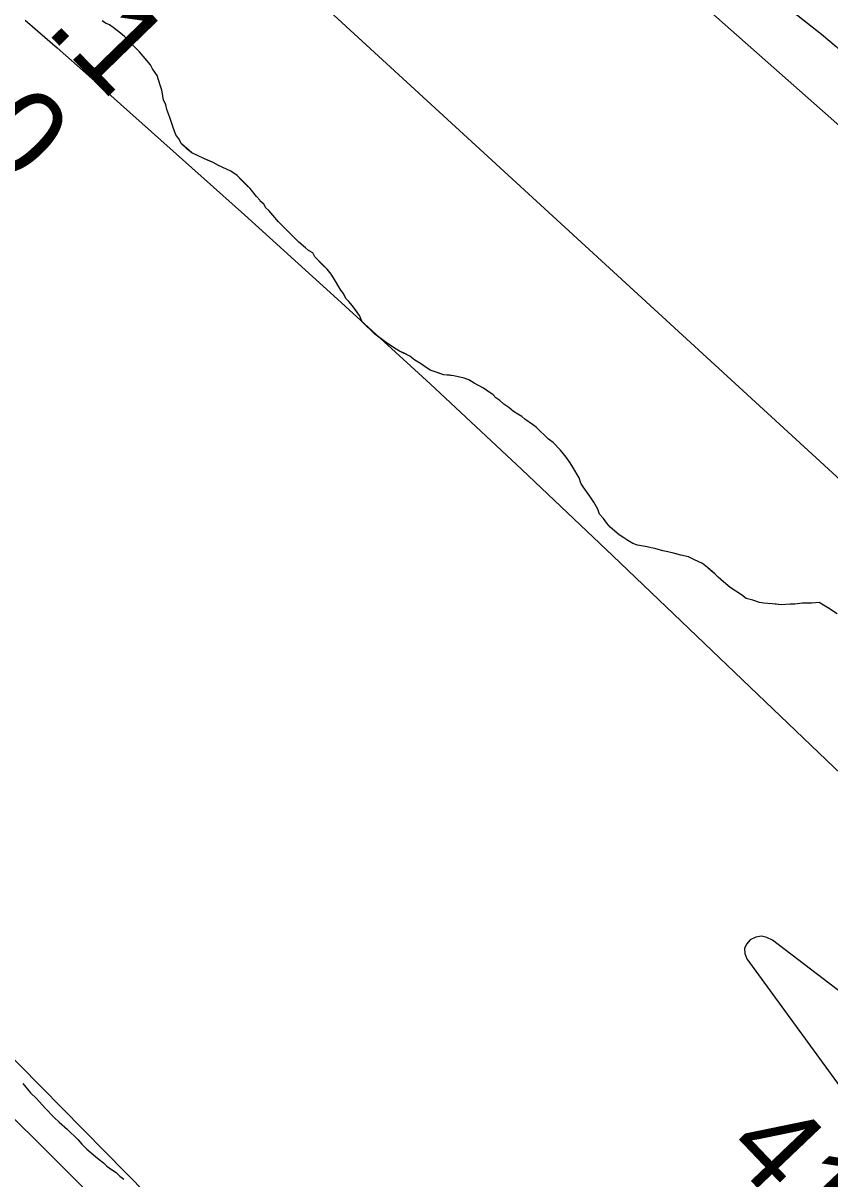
# Model space of a CAD drawing. Extents: x 3180038 to 3217926, y 922069 to 947485.
# Drawn here: x 3198634 to 3199248, y 943654 to 944532 of the extents above; entities that cross this region are included whole.
import ezdxf

# ---------------------------------------------------------------- set-up
doc = ezdxf.new("R2010")
doc.units = 0
for name, color, linetype in [('V-RIVR-RANG', 7, 'Continuous'), ('V-SITE-VEGE', 7, 'Continuous'), ('V-TOPO-MAJR', 7, 'Continuous'), ('V-TOPO-MINR', 7, 'Continuous'), ('V-TOPO-SHOR', 7, 'Continuous')]:
    doc.layers.add(name, color=color, linetype=linetype)

msp = doc.modelspace()

# ---------------------------------------------------------------- linework, layer by layer
at = {"layer": 'V-SITE-VEGE'}
for p, q in [((3199173.93, 944576.85), (3199241.08, 944523.67)), ((3198699.96, 944530.84), (3198696.95, 944532.13)), ((3198702.55, 944528.7), (3198699.96, 944530.84)), ((3198708.14, 944524.41), (3198702.55, 944528.7)), ((3198711.16, 944521.84), (3198708.14, 944524.41)), ((3199241.08, 944523.67), (3199252.27, 944514.24)), ((3198722.78, 944510.25), (3198711.16, 944521.84)), ((3198730.97, 944500.38), (3198722.78, 944510.25)), ((3198732.69, 944497.38), (3198730.97, 944500.38)), ((3198736.14, 944492.23), (3198732.69, 944497.38)), ((3198738.3, 944484.93), (3198736.14, 944492.23)), ((3198739.6, 944481.06), (3198738.3, 944484.93)), ((3198740.9, 944473.76), (3198739.6, 944481.06)), ((3198742.62, 944469.89), (3198740.9, 944473.76)), ((3198743.49, 944466.46), (3198742.62, 944469.89)), ((3198745.65, 944460.44), (3198743.49, 944466.46)), ((3198748.24, 944452.71), (3198745.65, 944460.44)), ((3198750.4, 944447.13), (3198748.24, 944452.71)), ((3198752.56, 944444.12), (3198750.4, 944447.13)), ((3198754.71, 944440.26), (3198752.56, 944444.12)), ((3198762.46, 944433.4), (3198754.71, 944440.26)), ((3198767.19, 944431.26), (3198762.46, 944433.4)), ((3198771.5, 944429.12), (3198767.19, 944431.26)), ((3198778.81, 944426.12), (3198771.5, 944429.12)), ((3198782.68, 944423.98), (3198778.81, 944426.12)), ((3198792.14, 944419.7), (3198782.68, 944423.98)), ((3198796.88, 944416.27), (3198792.14, 944419.7)), ((3198806.78, 944406.4), (3198796.88, 944416.27)), ((3198811.52, 944400.39), (3198806.78, 944406.4)), ((3198814.53, 944397.39), (3198811.52, 944400.39)), ((3198814.1, 944396.96), (3198814.53, 944397.39)), ((3198817.12, 944394.39), (3198814.1, 944396.96)), ((3198818.84, 944391.81), (3198817.12, 944394.39)), ((3198820.99, 944389.67), (3198818.84, 944391.81)), ((3198824.01, 944386.23), (3198820.99, 944389.67)), ((3198828.31, 944381.08), (3198824.01, 944386.23)), ((3198843.81, 944365.64), (3198828.31, 944381.08)), ((3198848.98, 944361.35), (3198843.81, 944365.64)), ((3198851.13, 944359.21), (3198848.98, 944361.35)), ((3198854.58, 944357.49), (3198851.13, 944359.21)), ((3198855.87, 944354.49), (3198854.58, 944357.49)), ((3198865.34, 944345.05), (3198855.87, 944354.49)), ((3198868.36, 944341.19), (3198865.34, 944345.05)), ((3198870.08, 944338.61), (3198868.36, 944341.19)), ((3198875.69, 944329.17), (3198870.08, 944338.61)), ((3198877.84, 944326.59), (3198875.69, 944329.17)), ((3198879.57, 944322.73), (3198877.84, 944326.59)), ((3198881.72, 944320.58), (3198879.57, 944322.73)), ((3198884.73, 944317.15), (3198881.72, 944320.58)), ((3198889.91, 944309.86), (3198884.73, 944317.15)), ((3198892.06, 944305.13), (3198889.91, 944309.86)), ((3198901.54, 944295.69), (3198892.06, 944305.13)), ((3198910.14, 944289.26), (3198901.54, 944295.69)), ((3198916.6, 944284.97), (3198910.14, 944289.26)), ((3198920.47, 944282.83), (3198916.6, 944284.97)), ((3198928.21, 944278.98), (3198920.47, 944282.83)), ((3198932.09, 944275.98), (3198928.21, 944278.98)), ((3198936.39, 944273.41), (3198932.09, 944275.98)), ((3198938.97, 944271.69), (3198936.39, 944273.41)), ((3198943.7, 944268.26), (3198938.97, 944271.69)), ((3198954.03, 944264.84), (3198943.7, 944268.26)), ((3198961.76, 944264), (3198954.03, 944264.84)), ((3198969.5, 944262.29), (3198961.76, 944264)), ((3198972.94, 944261.01), (3198969.5, 944262.29)), ((3198977.24, 944258.44), (3198972.94, 944261.01)), ((3198984.13, 944254.58), (3198977.24, 944258.44)), ((3198991.45, 944249.44), (3198984.13, 944254.58)), ((3198993.6, 944247.29), (3198991.45, 944249.44)), ((3198996.61, 944245.15), (3198993.6, 944247.29)), ((3198999.62, 944242.58), (3198996.61, 944245.15)), ((3199003.5, 944240.01), (3198999.62, 944242.58)), ((3199006.94, 944237), (3199003.5, 944240.01)), ((3199010.38, 944234.86), (3199006.94, 944237)), ((3199013.39, 944233.15), (3199010.38, 944234.86)), ((3199015.55, 944231), (3199013.39, 944233.15)), ((3199021.57, 944227.14), (3199015.55, 944231)), ((3199024.15, 944225), (3199021.57, 944227.14)), ((3199033.63, 944215.99), (3199024.15, 944225)), ((3199037.07, 944213.42), (3199033.63, 944215.99)), ((3199042.67, 944207.41), (3199037.07, 944213.42)), ((3199046.97, 944202.27), (3199042.67, 944207.41)), ((3199049.99, 944197.97), (3199046.97, 944202.27)), ((3199052.15, 944194.54), (3199049.99, 944197.97)), ((3199056.89, 944186.38), (3199052.15, 944194.54)), ((3199058.18, 944182.51), (3199056.89, 944186.38)), ((3199059.91, 944179.51), (3199058.18, 944182.51)), ((3199065.08, 944172.64), (3199059.91, 944179.51)), ((3199068.1, 944167.92), (3199065.08, 944172.64)), ((3199071.12, 944162.77), (3199068.1, 944167.92)), ((3199072.41, 944158.9), (3199071.12, 944162.77)), ((3199075.43, 944155.47), (3199072.41, 944158.9)), ((3199078.01, 944152.04), (3199075.43, 944155.47)), ((3199080.59, 944149.03), (3199078.01, 944152.04)), ((3199087.48, 944143.03), (3199080.59, 944149.03)), ((3199090.93, 944140.89), (3199087.48, 944143.03)), ((3199093.94, 944138.74), (3199090.93, 944140.89)), ((3199097.81, 944136.6), (3199093.94, 944138.74)), ((3199101.25, 944135.32), (3199097.81, 944136.6)), ((3199108.56, 944134.04), (3199101.25, 944135.32)), ((3199111.57, 944133.19), (3199108.56, 944134.04)), ((3199114.58, 944132.76), (3199111.57, 944133.19)), ((3199120.6, 944131.06), (3199114.58, 944132.76)), ((3199124.47, 944130.2), (3199120.6, 944131.06)), ((3199134.36, 944127.64), (3199124.47, 944130.2)), ((3199139.95, 944126.36), (3199134.36, 944127.64)), ((3199144.68, 944124.22), (3199139.95, 944126.36)), ((3199150.7, 944121.23), (3199144.68, 944124.22)), ((3199154.57, 944118.22), (3199150.7, 944121.23)), ((3199160.17, 944113.51), (3199154.57, 944118.22)), ((3199162.75, 944110.93), (3199160.17, 944113.51)), ((3199166.63, 944107.5), (3199162.75, 944110.93)), ((3199171.79, 944103.21), (3199166.63, 944107.5)), ((3199176.1, 944100.21), (3199171.79, 944103.21)), ((3199180.4, 944097.64), (3199176.1, 944100.21)), ((3199183.84, 944094.64), (3199180.4, 944097.64)), ((3199189, 944093.36), (3199183.84, 944094.64)), ((3199194.16, 944091.65), (3199189, 944093.36)), ((3199197.17, 944091.23), (3199194.16, 944091.65)), ((3199203.62, 944090.81), (3199197.17, 944091.23)), ((3199210.5, 944089.96), (3199203.62, 944090.81)), ((3199217.37, 944090.41), (3199210.5, 944089.96)), ((3199220.81, 944090.41), (3199217.37, 944090.41)), ((3199226.4, 944091.28), (3199220.81, 944090.41)), ((3199233.71, 944091.29), (3199226.4, 944091.28)), ((3199239.29, 944091.73), (3199233.71, 944091.29)), ((3199242.73, 944089.59), (3199239.29, 944091.73)), ((3199246.6, 944087.45), (3199242.73, 944089.59)), ((3199253.06, 944083.16), (3199246.6, 944087.45)), ((3198634.08, 943726.17), (3198639.94, 943719.05)), ((3198639.94, 943719.05), (3198644.44, 943714.6)), ((3198644.44, 943714.6), (3198650.96, 943707.26)), ((3198650.96, 943707.26), (3198657.71, 943700.14)), ((3198657.71, 943700.14), (3198661.54, 943696.58)), ((3198661.54, 943696.58), (3198668.05, 943691.03)), ((3198668.05, 943691.03), (3198675.7, 943683.47)), ((3198675.7, 943683.47), (3198678.85, 943679.91)), ((3198678.85, 943679.91), (3198682.67, 943676.13)), ((3198682.67, 943676.13), (3198689.19, 943670.57)), ((3198689.19, 943670.57), (3198692.11, 943668.35)), ((3198692.11, 943668.35), (3198695.26, 943665.69)), ((3198695.26, 943665.69), (3198697.95, 943663.24)), ((3198697.95, 943663.24), (3198701.32, 943660.8)), ((3198701.32, 943660.8), (3198704.91, 943658.36)), ((3198704.91, 943658.36), (3198707.83, 943655.7)), ((3198707.83, 943655.7), (3198710.75, 943653.25))]:
    msp.add_line(p, q, dxfattribs=at)
at = {"layer": 'V-TOPO-MAJR'}
for points in [[(3198635.82, 944534.48), (3198660.09, 944513.28), (3198684.25, 944491.95), (3198708.32, 944470.53), (3198802.49, 944386.28), (3198873.26, 944322.31), (3198943.61, 944257.89), (3199013.31, 944192.76), (3199082.58, 944127.18), (3199418.55, 943805.89), (3199433.14, 943790.94), (3199446.99, 943775.37), (3199459.73, 943758.89), (3199471.74, 943741.79), (3199559.88, 943606.5)], [(3200259.64, 941958.34), (3199777.96, 942503.11), (3199751.4, 942533.14), (3199724.83, 942563.18), (3199698.26, 942593.21), (3199671.69, 942623.24), (3199645.07, 942653.22), (3199618.38, 942683.15), (3199591.59, 942712.98), (3199564.73, 942742.75), (3199031.99, 943331.27), (3199020.65, 943343.64), (3199009.21, 943355.92), (3198997.61, 943368.04), (3198985.91, 943380.08), (3198277.54, 944099.44)], [(3199550.96, 943578.51), (3199424.2, 943669.2), (3199399.15, 943687.3), (3199374.21, 943705.55), (3199349.45, 943724.04), (3199324.8, 943742.69), (3199203.94, 943835), (3199199.72, 943837.04), (3199195.48, 943837.96), (3199191.21, 943837.22), (3199186.91, 943835.36), (3199184.16, 943832.07), (3199182.64, 943828.58), (3199182.95, 943824.78), (3199184.49, 943820.78), (3199284.1, 943684.27), (3199298.15, 943665.15), (3199312.28, 943646.09)]]:
    msp.add_lwpolyline(points, dxfattribs=at)
at = {"layer": 'V-TOPO-MINR'}
for points in [[(3200369.06, 943385.84), (3200317.92, 943437.8), (3200266.65, 943489.64), (3200215.21, 943541.3), (3200163.65, 943592.84), (3199730.48, 944024.34), (3199724.76, 944029.99), (3199719, 944035.6), (3199713.18, 944041.16), (3199707.34, 944046.67), (3199636.96, 944112.43), (3199595.74, 944150.63), (3199554.31, 944188.59), (3199512.57, 944226.21), (3199470.62, 944263.6), (3198921.85, 944748.59)], [(3198830.34, 944575.29), (3199406.72, 944046.01), (3199434.27, 944020.8), (3199461.9, 943995.66), (3199489.62, 943970.64), (3199517.4, 943945.68), (3199562.7, 943905.15), (3199567.88, 943900.51), (3199573.06, 943895.86), (3199578.22, 943891.2), (3199583.38, 943886.53), (3199793.19, 943696.42), (3199887.54, 943609.56), (3199980.96, 943521.73), (3200072.99, 943432.43), (3200164.08, 943342.15), (3200307.55, 943197.72), (3200325.96, 943178.7), (3200344.02, 943159.37), (3200361.58, 943139.58)], [(3200210.7, 941996.67), (3200173.93, 942036.73), (3200137.43, 942077.04), (3199762.41, 942495.37), (3199737.34, 942523.23), (3199712.2, 942551.02), (3199686.95, 942578.73), (3199661.64, 942606.37), (3199209.22, 943098.61), (3199172.61, 943138.35), (3199135.93, 943178.03), (3199099.16, 943217.62), (3199062.32, 943257.15), (3198991.69, 943332.76), (3198988.53, 943336.11), (3198986.93, 943337.77), (3198985.33, 943339.42), (3198926.24, 943399.96), (3198895.01, 943431.81), (3198863.7, 943463.57), (3198832.25, 943495.19), (3198800.71, 943526.73), (3198276.46, 944048.65)]]:
    msp.add_lwpolyline(points, dxfattribs=at)
at = {"layer": 'V-TOPO-SHOR'}
for points in [[(3199173.93, 944576.85), (3199241.08, 944523.67), (3199252.27, 944514.24), (3199267.77, 944498.79), (3199273.37, 944491.5), (3199275.09, 944488.92), (3199284.15, 944473.89), (3199288.02, 944468.31), (3199289.75, 944465.74), (3199294.92, 944459.3), (3199303.1, 944450.29)], [(3198865.34, 944345.05), (3198861.9, 944348.48), (3198855.87, 944354.49), (3198854.58, 944357.49), (3198851.13, 944359.21), (3198848.98, 944361.35), (3198843.81, 944365.64), (3198838.22, 944371.22), (3198835.64, 944373.79), (3198832.19, 944377.22), (3198828.32, 944381.08), (3198824.01, 944386.23), (3198820.99, 944389.67), (3198818.84, 944391.81), (3198817.12, 944394.39), (3198814.1, 944396.96), (3198814.53, 944397.39), (3198811.52, 944400.39), (3198806.78, 944406.4), (3198804.63, 944408.55), (3198800.32, 944412.84), (3198796.88, 944416.27), (3198792.14, 944419.7), (3198782.68, 944423.98), (3198778.81, 944426.12), (3198774.51, 944427.83), (3198771.5, 944429.12), (3198767.19, 944431.26), (3198762.46, 944433.4), (3198759.02, 944436.4), (3198754.71, 944440.26), (3198752.56, 944444.12), (3198750.4, 944447.13), (3198748.24, 944452.71), (3198745.65, 944460.44), (3198743.49, 944466.46), (3198742.62, 944469.89), (3198740.9, 944473.76), (3198739.6, 944481.06), (3198738.3, 944484.93), (3198736.14, 944492.23), (3198734.41, 944494.8), (3198732.69, 944497.38), (3198730.97, 944500.38), (3198727.09, 944505.11), (3198722.78, 944510.25), (3198719.77, 944513.26), (3198717.18, 944515.83), (3198714.6, 944518.4), (3198711.16, 944521.84), (3198708.14, 944524.41), (3198702.55, 944528.7), (3198699.96, 944530.84), (3198696.95, 944532.13), (3198694.37, 944533.84)], [(3199249.19, 944085.74), (3199246.6, 944087.45), (3199242.73, 944089.59), (3199239.29, 944091.73), (3199233.71, 944091.29), (3199226.4, 944091.28), (3199220.81, 944090.41), (3199217.37, 944090.4), (3199210.5, 944089.96), (3199206.63, 944090.39), (3199203.62, 944090.81), (3199197.17, 944091.23), (3199194.16, 944091.65), (3199189, 944093.36), (3199183.84, 944094.64), (3199180.4, 944097.64), (3199176.1, 944100.21), (3199171.79, 944103.21), (3199166.63, 944107.5), (3199162.75, 944110.93), (3199160.17, 944113.51), (3199157.59, 944115.65), (3199154.57, 944118.22), (3199150.7, 944121.23), (3199144.68, 944124.22), (3199139.95, 944126.36), (3199134.36, 944127.64), (3199129.63, 944128.92), (3199124.47, 944130.2), (3199120.6, 944131.06), (3199114.58, 944132.76), (3199111.57, 944133.19), (3199108.56, 944134.04), (3199101.25, 944135.32), (3199097.81, 944136.6), (3199093.94, 944138.74), (3199090.93, 944140.89), (3199087.48, 944143.03), (3199084.04, 944146.03), (3199080.59, 944149.03), (3199078.01, 944152.04), (3199075.43, 944155.47), (3199072.41, 944158.9), (3199071.11, 944162.77), (3199068.1, 944167.92), (3199065.08, 944172.64), (3199062.49, 944176.08), (3199059.91, 944179.51), (3199058.18, 944182.51), (3199056.89, 944186.38), (3199052.15, 944194.54), (3199049.99, 944197.97), (3199046.97, 944202.27), (3199042.67, 944207.41), (3199037.07, 944213.42), (3199033.63, 944215.99), (3199024.15, 944225), (3199021.57, 944227.14), (3199015.55, 944231), (3199013.39, 944233.15), (3199010.38, 944234.86), (3199006.94, 944237), (3199003.5, 944240.01), (3198999.62, 944242.58), (3198996.61, 944245.15), (3198993.6, 944247.29), (3198991.45, 944249.44), (3198988.43, 944251.58), (3198984.13, 944254.58), (3198977.24, 944258.44), (3198972.94, 944261.01), (3198969.5, 944262.29), (3198961.76, 944264), (3198958.33, 944264.42), (3198954.03, 944264.84), (3198947.58, 944266.98), (3198943.7, 944268.26), (3198938.97, 944271.69), (3198936.39, 944273.41), (3198932.09, 944275.98), (3198928.21, 944278.98), (3198923.91, 944281.12), (3198920.47, 944282.83), (3198916.6, 944284.97), (3198910.14, 944289.26), (3198906.7, 944291.83), (3198901.54, 944295.69), (3198894.21, 944302.98), (3198892.06, 944305.13), (3198889.91, 944309.85), (3198886.89, 944314.14), (3198884.73, 944317.15), (3198881.72, 944320.58), (3198879.57, 944322.73), (3198877.84, 944326.59), (3198875.69, 944329.17), (3198870.08, 944338.61), (3198868.36, 944341.19), (3198865.34, 944345.05)]]:
    msp.add_lwpolyline(points, dxfattribs=at)

# ---------------------------------------------------------------- texts
at = {"layer": 'V-RIVR-RANG'}
for s, rotation, p in [('39.1', 314.20833, (3198580.59, 944598.39)), ('42.0', 314.20833, (3198505.4, 944532.27)), ('41.0', 313.61833, (3199165.98, 943674.52))]:
    msp.add_text(s, height=67, rotation=rotation, dxfattribs=at).set_placement(p)

doc.saveas('drawing.dxf')
